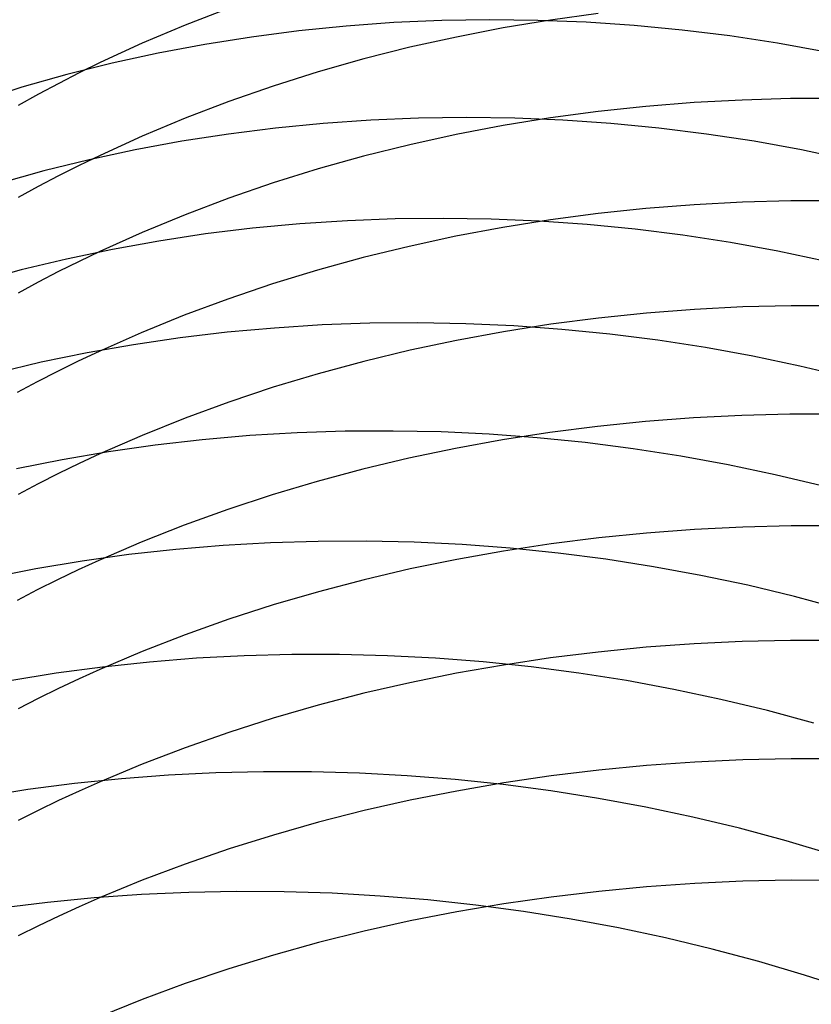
# Model space of a CAD drawing. Extents: x -383 to 1849, y -1185 to -529.
# Tile 387 of 656: x 242 to 250, y -935 to -925. Entities that reach past the tile are written whole.
import ezdxf

# ---------------------------------------------------------------- set-up
doc = ezdxf.new("R2010")
doc.units = 0
doc.layers.add('PREDEFINITO', color=7, linetype='CONTINUOUS')

msp = doc.modelspace()

# ---------------------------------------------------------------- linework, layer by layer
at = {"layer": 'PREDEFINITO'}
for p, q in [((244.227, -924.989, 622.72), (243.782, -925.161, 622.615)), ((246.88, -925.107, 525.578), (246.391, -925.115, 525.637)), ((247.369, -925.113, 525.526), (246.88, -925.107, 525.578)), ((247.499, -925.11, 625.05), (247.017, -925.19, 624.994)), ((247.983, -925.044, 625.098), (247.499, -925.11, 625.05)), ((243.782, -925.161, 622.615), (243.344, -925.346, 622.504)), ((245.419, -925.171, 525.775), (244.936, -925.22, 525.854)), ((245.904, -925.136, 525.702), (245.419, -925.171, 525.775)), ((246.391, -925.115, 525.637), (245.904, -925.136, 525.702)), ((247.017, -925.19, 624.994), (246.54, -925.282, 624.931)), ((247.859, -925.132, 525.481), (247.369, -925.113, 525.526)), ((248.348, -925.164, 525.443), (247.859, -925.132, 525.481)), ((248.836, -925.211, 525.412), (248.348, -925.164, 525.443)), ((249.323, -925.271, 525.388), (248.836, -925.211, 525.412)), ((244.456, -925.282, 525.94), (243.979, -925.358, 526.032)), ((244.936, -925.22, 525.854), (244.456, -925.282, 525.94)), ((246.54, -925.282, 624.931), (246.066, -925.387, 624.86)), ((249.808, -925.345, 525.372), (249.323, -925.271, 525.388)), ((243.344, -925.346, 622.504), (242.915, -925.543, 622.385)), ((243.979, -925.358, 526.032), (243.506, -925.447, 526.131)), ((246.066, -925.387, 624.86), (245.597, -925.505, 624.781)), ((250.29, -925.432, 525.363), (249.808, -925.345, 525.372)), ((243.506, -925.447, 526.131), (243.038, -925.549, 526.236)), ((245.597, -925.505, 624.781), (245.134, -925.636, 624.695)), ((243.038, -925.549, 526.236), (242.575, -925.665, 526.347)), ((242.915, -925.543, 622.385), (242.703, -925.647, 622.322)), ((242.575, -925.665, 526.347), (242.118, -925.794, 526.465)), ((242.703, -925.647, 622.322), (242.494, -925.754, 622.259)), ((245.134, -925.636, 624.695), (244.676, -925.781, 624.602)), ((242.118, -925.794, 526.465), (241.666, -925.937, 526.589)), ((242.494, -925.754, 622.259), (242.287, -925.865, 622.193)), ((244.676, -925.781, 624.602), (244.224, -925.937, 624.501)), ((242.287, -925.865, 622.193), (242.082, -925.978, 622.125)), ((249.939, -925.909, 626.995), (249.448, -925.923, 626.978)), ((250.431, -925.909, 627.005), (249.939, -925.909, 626.995)), ((244.224, -925.937, 624.501), (243.78, -926.107, 624.393)), ((248.469, -925.989, 626.918), (247.982, -926.041, 626.876)), ((248.958, -925.949, 626.952), (248.469, -925.989, 626.918)), ((249.448, -925.923, 626.978), (248.958, -925.949, 626.952)), ((243.78, -926.107, 624.393), (243.343, -926.29, 624.278)), ((246.156, -926.109, 523.88), (245.669, -926.129, 523.948)), ((246.644, -926.102, 523.818), (246.156, -926.109, 523.88)), ((247.133, -926.108, 523.764), (246.644, -926.102, 523.818)), ((247.498, -926.106, 626.827), (247.016, -926.184, 626.769)), ((247.622, -926.128, 523.718), (247.133, -926.108, 523.764)), ((247.982, -926.041, 626.876), (247.498, -926.106, 626.827)), ((244.701, -926.209, 524.106), (244.221, -926.27, 524.195)), ((245.184, -926.162, 524.023), (244.701, -926.209, 524.106)), ((245.669, -926.129, 523.948), (245.184, -926.162, 524.023)), ((247.016, -926.184, 626.769), (246.539, -926.275, 626.704)), ((248.111, -926.162, 523.678), (247.622, -926.128, 523.718)), ((248.599, -926.209, 523.646), (248.111, -926.162, 523.678)), ((249.086, -926.269, 523.621), (248.599, -926.209, 523.646)), ((243.343, -926.29, 624.278), (242.914, -926.486, 624.155)), ((244.221, -926.27, 524.195), (243.745, -926.343, 524.291)), ((246.539, -926.275, 626.704), (246.065, -926.379, 626.631)), ((249.571, -926.343, 523.604), (249.086, -926.269, 523.621)), ((243.745, -926.343, 524.291), (243.273, -926.43, 524.393)), ((246.065, -926.379, 626.631), (245.596, -926.496, 626.551)), ((250.053, -926.431, 523.594), (249.571, -926.343, 523.604)), ((242.914, -926.486, 624.155), (242.702, -926.588, 624.091)), ((243.273, -926.43, 524.393), (242.805, -926.531, 524.503)), ((245.596, -926.496, 626.551), (245.133, -926.625, 626.462)), ((250.532, -926.532, 523.592), (250.053, -926.431, 523.594)), ((242.805, -926.531, 524.503), (242.343, -926.644, 524.618)), ((242.702, -926.588, 624.091), (242.493, -926.694, 624.025)), ((242.343, -926.644, 524.618), (241.886, -926.771, 524.741)), ((242.493, -926.694, 624.025), (242.286, -926.803, 623.957)), ((245.133, -926.625, 626.462), (244.675, -926.767, 626.366)), ((242.286, -926.803, 623.957), (242.081, -926.915, 623.887)), ((244.675, -926.767, 626.366), (244.223, -926.922, 626.262)), ((244.223, -926.922, 626.262), (243.779, -927.09, 626.151)), ((248.958, -926.989, 628.709), (248.469, -927.028, 628.674)), ((249.45, -926.963, 628.735), (248.958, -926.989, 628.709)), ((249.942, -926.95, 628.753), (249.45, -926.963, 628.735)), ((250.434, -926.95, 628.763), (249.942, -926.95, 628.753)), ((243.779, -927.09, 626.151), (243.342, -927.27, 626.031)), ((247.981, -927.079, 628.632), (247.496, -927.143, 628.581)), ((248.469, -927.028, 628.674), (247.981, -927.079, 628.632)), ((244.948, -927.183, 522.289), (244.466, -927.228, 522.374)), ((245.432, -927.151, 522.211), (244.948, -927.183, 522.289)), ((245.918, -927.132, 522.14), (245.432, -927.151, 522.211)), ((246.406, -927.127, 522.076), (245.918, -927.132, 522.14)), ((246.894, -927.135, 522.02), (246.406, -927.127, 522.076)), ((247.383, -927.156, 521.972), (246.894, -927.135, 522.02)), ((247.496, -927.143, 628.581), (247.014, -927.22, 628.522)), ((247.871, -927.19, 521.931), (247.383, -927.156, 521.972)), ((248.358, -927.238, 521.898), (247.871, -927.19, 521.931)), ((243.342, -927.27, 626.031), (242.912, -927.464, 625.905)), ((243.987, -927.286, 522.466), (243.511, -927.358, 522.565)), ((244.466, -927.228, 522.374), (243.987, -927.286, 522.466)), ((246.535, -927.31, 628.455), (246.061, -927.412, 628.38)), ((247.014, -927.22, 628.522), (246.535, -927.31, 628.455)), ((248.844, -927.299, 521.872), (248.358, -927.238, 521.898)), ((249.329, -927.374, 521.854), (248.844, -927.299, 521.872)), ((243.511, -927.358, 522.565), (243.04, -927.443, 522.672)), ((246.061, -927.412, 628.38), (245.591, -927.527, 628.297)), ((249.81, -927.462, 521.844), (249.329, -927.374, 521.854)), ((243.04, -927.443, 522.672), (242.573, -927.541, 522.785)), ((242.912, -927.464, 625.905), (242.701, -927.565, 625.838)), ((250.289, -927.563, 521.842), (249.81, -927.462, 521.844)), ((242.573, -927.541, 522.785), (242.111, -927.652, 522.905)), ((242.701, -927.565, 625.838), (242.492, -927.669, 625.77)), ((245.591, -927.527, 628.297), (245.127, -927.655, 628.206)), ((242.111, -927.652, 522.905), (241.655, -927.776, 523.032)), ((242.492, -927.669, 625.77), (242.285, -927.777, 625.7)), ((245.127, -927.655, 628.206), (244.668, -927.795, 628.107)), ((242.285, -927.777, 625.7), (242.08, -927.888, 625.628)), ((244.668, -927.795, 628.107), (244.216, -927.948, 628.001)), ((244.216, -927.948, 628.001), (243.771, -928.113, 627.886)), ((249.947, -928.016, 630.497), (249.455, -928.029, 630.479)), ((250.439, -928.016, 630.507), (249.947, -928.016, 630.497)), ((243.771, -928.113, 627.886), (243.333, -928.291, 627.763)), ((248.475, -928.092, 630.417), (247.987, -928.142, 630.373)), ((248.964, -928.054, 630.452), (248.475, -928.092, 630.417)), ((249.455, -928.029, 630.479), (248.964, -928.054, 630.452)), ((245.174, -928.212, 520.501), (244.69, -928.243, 520.582)), ((245.661, -928.195, 520.428), (245.174, -928.212, 520.501)), ((246.148, -928.191, 520.362), (245.661, -928.195, 520.428)), ((246.637, -928.199, 520.303), (246.148, -928.191, 520.362)), ((247.126, -928.222, 520.253), (246.637, -928.199, 520.303)), ((247.502, -928.205, 630.321), (247.021, -928.281, 630.261)), ((247.987, -928.142, 630.373), (247.502, -928.205, 630.321)), ((243.333, -928.291, 627.763), (242.904, -928.482, 627.633)), ((244.208, -928.286, 520.671), (243.729, -928.343, 520.766)), ((244.69, -928.243, 520.582), (244.208, -928.286, 520.671)), ((247.021, -928.281, 630.261), (246.542, -928.369, 630.192)), ((247.614, -928.257, 520.21), (247.126, -928.222, 520.253)), ((248.102, -928.305, 520.175), (247.614, -928.257, 520.21)), ((248.589, -928.367, 520.149), (248.102, -928.305, 520.175)), ((243.254, -928.413, 520.87), (242.783, -928.496, 520.98)), ((243.729, -928.343, 520.766), (243.254, -928.413, 520.87)), ((246.542, -928.369, 630.192), (246.068, -928.469, 630.115)), ((249.073, -928.442, 520.13), (248.589, -928.367, 520.149)), ((242.783, -928.496, 520.98), (242.316, -928.592, 521.097)), ((242.904, -928.482, 627.633), (242.692, -928.582, 627.565)), ((246.068, -928.469, 630.115), (245.599, -928.583, 630.03)), ((249.555, -928.53, 520.119), (249.073, -928.442, 520.13)), ((242.316, -928.592, 521.097), (241.855, -928.701, 521.222)), ((242.692, -928.582, 627.565), (242.483, -928.685, 627.494)), ((245.599, -928.583, 630.03), (245.135, -928.708, 629.937)), ((250.035, -928.631, 520.117), (249.555, -928.53, 520.119)), ((242.483, -928.685, 627.494), (242.276, -928.791, 627.422)), ((245.135, -928.708, 629.937), (244.677, -928.846, 629.835)), ((250.51, -928.745, 520.123), (250.035, -928.631, 520.117)), ((242.276, -928.791, 627.422), (242.071, -928.9, 627.348)), ((244.677, -928.846, 629.835), (244.225, -928.997, 629.726)), ((244.225, -928.997, 629.726), (243.78, -929.16, 629.608)), ((243.78, -929.16, 629.608), (243.342, -929.335, 629.482)), ((248.463, -929.195, 632.134), (247.975, -929.245, 632.09)), ((248.952, -929.157, 632.17), (248.463, -929.195, 632.134)), ((249.443, -929.132, 632.198), (248.952, -929.157, 632.17)), ((249.934, -929.119, 632.217), (249.443, -929.132, 632.198)), ((250.426, -929.119, 632.227), (249.934, -929.119, 632.217)), ((244.921, -929.309, 518.815), (244.437, -929.338, 518.899)), ((245.408, -929.294, 518.739), (244.921, -929.309, 518.815)), ((245.896, -929.291, 518.671), (245.408, -929.294, 518.739)), ((246.385, -929.301, 518.61), (245.896, -929.291, 518.671)), ((246.874, -929.324, 518.558), (246.385, -929.301, 518.61)), ((247.491, -929.307, 632.036), (247.009, -929.382, 631.974)), ((247.975, -929.245, 632.09), (247.491, -929.307, 632.036)), ((243.342, -929.335, 629.482), (242.913, -929.523, 629.347)), ((243.955, -929.38, 518.99), (243.476, -929.434, 519.089)), ((244.437, -929.338, 518.899), (243.955, -929.38, 518.99)), ((247.009, -929.382, 631.974), (246.531, -929.469, 631.904)), ((247.362, -929.36, 518.514), (246.874, -929.324, 518.558)), ((247.85, -929.409, 518.478), (247.362, -929.36, 518.514)), ((248.337, -929.471, 518.45), (247.85, -929.409, 518.478)), ((243.001, -929.502, 519.195), (242.529, -929.583, 519.309)), ((243.476, -929.434, 519.089), (243.001, -929.502, 519.195)), ((246.531, -929.469, 631.904), (246.057, -929.568, 631.825)), ((248.822, -929.546, 518.43), (248.337, -929.471, 518.45)), ((242.529, -929.583, 519.309), (242.063, -929.676, 519.431)), ((242.913, -929.523, 629.347), (242.701, -929.622, 629.277)), ((246.057, -929.568, 631.825), (245.588, -929.68, 631.737)), ((249.304, -929.635, 518.419), (248.822, -929.546, 518.43)), ((242.701, -929.622, 629.277), (242.492, -929.723, 629.205)), ((245.588, -929.68, 631.737), (245.124, -929.804, 631.641)), ((249.784, -929.736, 518.416), (249.304, -929.635, 518.419)), ((242.492, -929.723, 629.205), (242.285, -929.828, 629.131)), ((245.124, -929.804, 631.641), (244.666, -929.94, 631.537)), ((250.26, -929.85, 518.422), (249.784, -929.736, 518.416)), ((242.285, -929.828, 629.131), (242.08, -929.936, 629.055)), ((244.666, -929.94, 631.537), (244.214, -930.089, 631.424)), ((244.214, -930.089, 631.424), (243.769, -930.25, 631.303)), ((243.769, -930.25, 631.303), (243.332, -930.423, 631.173)), ((248.964, -930.293, 633.868), (248.475, -930.329, 633.831)), ((249.455, -930.269, 633.895), (248.964, -930.293, 633.868)), ((249.947, -930.257, 633.914), (249.455, -930.269, 633.895)), ((250.439, -930.257, 633.924), (249.947, -930.257, 633.914)), ((245.135, -930.414, 517.067), (244.649, -930.428, 517.146)), ((245.622, -930.412, 516.997), (245.135, -930.414, 517.067)), ((246.11, -930.423, 516.935), (245.622, -930.412, 516.997)), ((247.988, -930.378, 633.785), (247.503, -930.439, 633.731)), ((248.475, -930.329, 633.831), (247.988, -930.378, 633.785)), ((243.332, -930.423, 631.173), (242.903, -930.608, 631.035)), ((243.685, -930.496, 517.327), (243.207, -930.548, 517.429)), ((244.166, -930.455, 517.233), (243.685, -930.496, 517.327)), ((244.649, -930.428, 517.146), (244.166, -930.455, 517.233)), ((246.598, -930.447, 516.881), (246.11, -930.423, 516.935)), ((247.021, -930.512, 633.668), (246.543, -930.597, 633.596)), ((247.086, -930.484, 516.835), (246.598, -930.447, 516.881)), ((247.503, -930.439, 633.731), (247.021, -930.512, 633.668)), ((247.574, -930.533, 516.797), (247.086, -930.484, 516.835)), ((242.732, -930.614, 517.539), (242.262, -930.693, 517.657)), ((242.903, -930.608, 631.035), (242.691, -930.705, 630.963)), ((243.207, -930.548, 517.429), (242.732, -930.614, 517.539)), ((246.543, -930.597, 633.596), (246.069, -930.695, 633.515)), ((248.06, -930.596, 516.769), (247.574, -930.533, 516.797)), ((248.544, -930.672, 516.748), (248.06, -930.596, 516.769)), ((242.262, -930.693, 517.657), (241.796, -930.784, 517.782)), ((242.691, -930.705, 630.963), (242.482, -930.805, 630.889)), ((246.069, -930.695, 633.515), (245.6, -930.804, 633.426)), ((249.026, -930.76, 516.737), (248.544, -930.672, 516.748)), ((242.482, -930.805, 630.889), (242.275, -930.908, 630.813)), ((245.6, -930.804, 633.426), (245.136, -930.926, 633.328)), ((249.506, -930.861, 516.734), (249.026, -930.76, 516.737)), ((242.275, -930.908, 630.813), (242.07, -931.015, 630.734)), ((249.981, -930.975, 516.74), (249.506, -930.861, 516.734)), ((245.136, -930.926, 633.328), (244.677, -931.06, 633.221)), ((250.453, -931.103, 516.754), (249.981, -930.975, 516.74)), ((244.677, -931.06, 633.221), (244.225, -931.206, 633.105)), ((244.225, -931.206, 633.105), (243.78, -931.364, 632.981)), ((243.78, -931.364, 632.981), (243.343, -931.534, 632.848)), ((249.941, -931.421, 635.592), (249.449, -931.432, 635.573)), ((250.432, -931.421, 635.602), (249.941, -931.421, 635.592)), ((248.47, -931.492, 635.507), (247.983, -931.54, 635.46)), ((248.959, -931.456, 635.544), (248.47, -931.492, 635.507)), ((249.449, -931.432, 635.573), (248.959, -931.456, 635.544)), ((243.343, -931.534, 632.848), (242.913, -931.716, 632.707)), ((243.897, -931.604, 515.587), (243.417, -931.642, 515.684)), ((244.38, -931.578, 515.498), (243.897, -931.604, 515.587)), ((244.865, -931.565, 515.417), (244.38, -931.578, 515.498)), ((245.351, -931.565, 515.345), (244.865, -931.565, 515.417)), ((245.839, -931.578, 515.281), (245.351, -931.565, 515.345)), ((246.326, -931.603, 515.225), (245.839, -931.578, 515.281)), ((246.814, -931.641, 515.178), (246.326, -931.603, 515.225)), ((247.499, -931.6, 635.404), (247.018, -931.672, 635.34)), ((247.983, -931.54, 635.46), (247.499, -931.6, 635.404)), ((242.94, -931.693, 515.79), (242.467, -931.756, 515.903)), ((242.913, -931.716, 632.707), (242.702, -931.812, 632.633)), ((243.417, -931.642, 515.684), (242.94, -931.693, 515.79)), ((247.018, -931.672, 635.34), (246.54, -931.756, 635.266)), ((247.301, -931.692, 515.14), (246.814, -931.641, 515.178)), ((247.786, -931.755, 515.11), (247.301, -931.692, 515.14)), ((242.467, -931.756, 515.903), (241.997, -931.832, 516.024)), ((242.702, -931.812, 632.633), (242.492, -931.911, 632.557)), ((246.54, -931.756, 635.266), (246.066, -931.852, 635.183)), ((248.27, -931.831, 515.089), (247.786, -931.755, 515.11)), ((242.492, -931.911, 632.557), (242.285, -932.012, 632.479)), ((246.066, -931.852, 635.183), (245.597, -931.96, 635.091)), ((248.752, -931.92, 515.077), (248.27, -931.831, 515.089)), ((249.23, -932.022, 515.074), (248.752, -931.92, 515.077)), ((242.285, -932.012, 632.479), (242.081, -932.117, 632.398)), ((245.597, -931.96, 635.091), (245.134, -932.08, 634.99)), ((249.706, -932.136, 515.08), (249.23, -932.022, 515.074)), ((245.134, -932.08, 634.99), (244.676, -932.213, 634.881)), ((244.676, -932.213, 634.881), (244.225, -932.357, 634.762)), ((250.177, -932.263, 515.096), (249.706, -932.136, 515.08)), ((244.225, -932.357, 634.762), (243.78, -932.513, 634.634)), ((243.78, -932.513, 634.634), (243.343, -932.68, 634.498)), ((243.343, -932.68, 634.498), (242.914, -932.86, 634.353)), ((248.476, -932.695, 637.155), (247.988, -932.742, 637.107)), ((248.965, -932.66, 637.193), (248.476, -932.695, 637.155)), ((249.456, -932.637, 637.221), (248.965, -932.66, 637.193)), ((249.947, -932.626, 637.241), (249.456, -932.637, 637.221)), ((250.439, -932.627, 637.25), (249.947, -932.626, 637.241)), ((243.611, -932.793, 513.974), (243.131, -932.829, 514.075)), ((244.094, -932.769, 513.882), (243.611, -932.793, 513.974)), ((244.579, -932.758, 513.799), (244.094, -932.769, 513.882)), ((245.065, -932.759, 513.724), (244.579, -932.758, 513.799)), ((245.553, -932.773, 513.658), (245.065, -932.759, 513.724)), ((246.04, -932.799, 513.6), (245.553, -932.773, 513.658)), ((246.528, -932.837, 513.551), (246.04, -932.799, 513.6)), ((247.504, -932.8, 637.051), (247.022, -932.871, 636.985)), ((247.988, -932.742, 637.107), (247.504, -932.8, 637.051)), ((242.654, -932.878, 514.183), (242.181, -932.94, 514.3)), ((243.131, -932.829, 514.075), (242.654, -932.878, 514.183)), ((242.914, -932.86, 634.353), (242.702, -932.954, 634.277)), ((247.015, -932.889, 513.512), (246.528, -932.837, 513.551)), ((247.022, -932.871, 636.985), (246.544, -932.954, 636.909)), ((247.501, -932.952, 513.481), (247.015, -932.889, 513.512)), ((242.181, -932.94, 514.3), (241.712, -933.013, 514.425)), ((242.702, -932.954, 634.277), (242.493, -933.052, 634.199)), ((246.544, -932.954, 636.909), (246.07, -933.048, 636.825)), ((247.985, -933.029, 513.459), (247.501, -932.952, 513.481)), ((242.493, -933.052, 634.199), (242.286, -933.152, 634.118)), ((246.07, -933.048, 636.825), (245.601, -933.154, 636.731)), ((248.467, -933.118, 513.446), (247.985, -933.029, 513.459)), ((248.946, -933.219, 513.443), (248.467, -933.118, 513.446)), ((242.286, -933.152, 634.118), (242.082, -933.255, 634.036)), ((245.601, -933.154, 636.731), (245.137, -933.272, 636.628)), ((249.422, -933.333, 513.449), (248.946, -933.219, 513.443)), ((245.137, -933.272, 636.628), (244.678, -933.402, 636.516)), ((244.678, -933.402, 636.516), (244.227, -933.543, 636.394)), ((249.894, -933.46, 513.464), (249.422, -933.333, 513.449)), ((250.361, -933.599, 513.489), (249.894, -933.46, 513.464)), ((244.227, -933.543, 636.394), (243.782, -933.697, 636.264)), ((243.782, -933.697, 636.264), (243.344, -933.862, 636.124)), ((243.344, -933.862, 636.124), (242.915, -934.039, 635.976)), ((248.965, -933.895, 638.818), (248.476, -933.93, 638.779)), ((249.456, -933.873, 638.847), (248.965, -933.895, 638.818)), ((249.948, -933.862, 638.866), (249.456, -933.873, 638.847)), ((250.44, -933.864, 638.876), (249.948, -933.862, 638.866)), ((243.335, -934.008, 512.38), (242.855, -934.042, 512.483)), ((243.818, -933.986, 512.286), (243.335, -934.008, 512.38)), ((244.302, -933.977, 512.201), (243.818, -933.986, 512.286)), ((244.788, -933.98, 512.124), (244.302, -933.977, 512.201)), ((245.276, -933.995, 512.056), (244.788, -933.98, 512.124)), ((245.763, -934.023, 511.997), (245.276, -933.995, 512.056)), ((246.251, -934.063, 511.947), (245.763, -934.023, 511.997)), ((247.989, -933.975, 638.731), (247.504, -934.033, 638.673)), ((248.476, -933.93, 638.779), (247.989, -933.975, 638.731)), ((242.379, -934.088, 512.595), (241.906, -934.147, 512.714)), ((242.855, -934.042, 512.483), (242.379, -934.088, 512.595)), ((242.915, -934.039, 635.976), (242.703, -934.131, 635.898)), ((246.738, -934.115, 511.906), (246.251, -934.063, 511.947)), ((247.022, -934.102, 638.606), (246.544, -934.183, 638.529)), ((247.223, -934.18, 511.875), (246.738, -934.115, 511.906)), ((247.504, -934.033, 638.673), (247.022, -934.102, 638.606)), ((242.494, -934.227, 635.818), (242.287, -934.326, 635.736)), ((242.703, -934.131, 635.898), (242.494, -934.227, 635.818)), ((246.544, -934.183, 638.529), (246.07, -934.276, 638.442)), ((247.708, -934.257, 511.852), (247.223, -934.18, 511.875)), ((242.287, -934.326, 635.736), (242.082, -934.427, 635.651)), ((246.07, -934.276, 638.442), (245.6, -934.38, 638.347)), ((248.189, -934.346, 511.839), (247.708, -934.257, 511.852)), ((245.6, -934.38, 638.347), (245.136, -934.496, 638.241)), ((248.668, -934.448, 511.836), (248.189, -934.346, 511.839)), ((245.136, -934.496, 638.241), (244.678, -934.623, 638.127)), ((249.144, -934.562, 511.842), (248.668, -934.448, 511.836)), ((244.678, -934.623, 638.127), (244.226, -934.762, 638.003)), ((249.616, -934.689, 511.858), (249.144, -934.562, 511.842)), ((250.083, -934.827, 511.884), (249.616, -934.689, 511.858)), ((244.226, -934.762, 638.003), (243.781, -934.913, 637.869)), ((250.546, -934.979, 511.919), (250.083, -934.827, 511.884)), ((243.781, -934.913, 637.869), (243.344, -935.075, 637.726)), ((243.344, -935.075, 637.726), (242.914, -935.249, 637.574))]:
    msp.add_line(p, q, dxfattribs=at)
at = {"layer": 'PREDEFINITO', "extrusion": (0.001264, 0.042708, 0.999087)}
msp.add_arc((-277.547, 943.107, 528.956), 14.997, 125.1953, 297.2997, dxfattribs=at)
at = {"layer": 'PREDEFINITO', "extrusion": (-0.016803, -0.114563, 0.993274)}
msp.add_arc((382.201, -807.889, 680.821), 14.942, 95.8433, 275.2787, dxfattribs=at)
at = {"layer": 'PREDEFINITO', "extrusion": (0.015277, 0.101694, 0.994698)}
msp.add_arc((-385.166, 933.846, 470.02), 14.997, 132.055, 314.6366, dxfattribs=at)
at = {"layer": 'PREDEFINITO', "extrusion": (-0.016824, -0.171811, 0.984986)}
msp.add_arc((339.532, -784.171, 734.347), 14.961, 82.6511, 280.1, dxfattribs=at)
at = {"layer": 'PREDEFINITO', "extrusion": (-0.016915, -0.074595, 0.99707)}
msp.add_arc((449.105, -802.12, 642.407), 14.938, 107.3243, 274.6342, dxfattribs=at)
at = {"layer": 'PREDEFINITO', "extrusion": (-0.016833, -0.307513, 0.951395)}
msp.add_arc((300.803, -686.223, 852.689), 14.979, 55.839, 295.273, dxfattribs=at)
at = {"layer": 'PREDEFINITO', "extrusion": (-0.016807, -0.326121, 0.945179)}
msp.add_arc((297.901, -670.226, 868.028), 14.974, 51.6841, 297.6499, dxfattribs=at)

doc.saveas('drawing.dxf')
